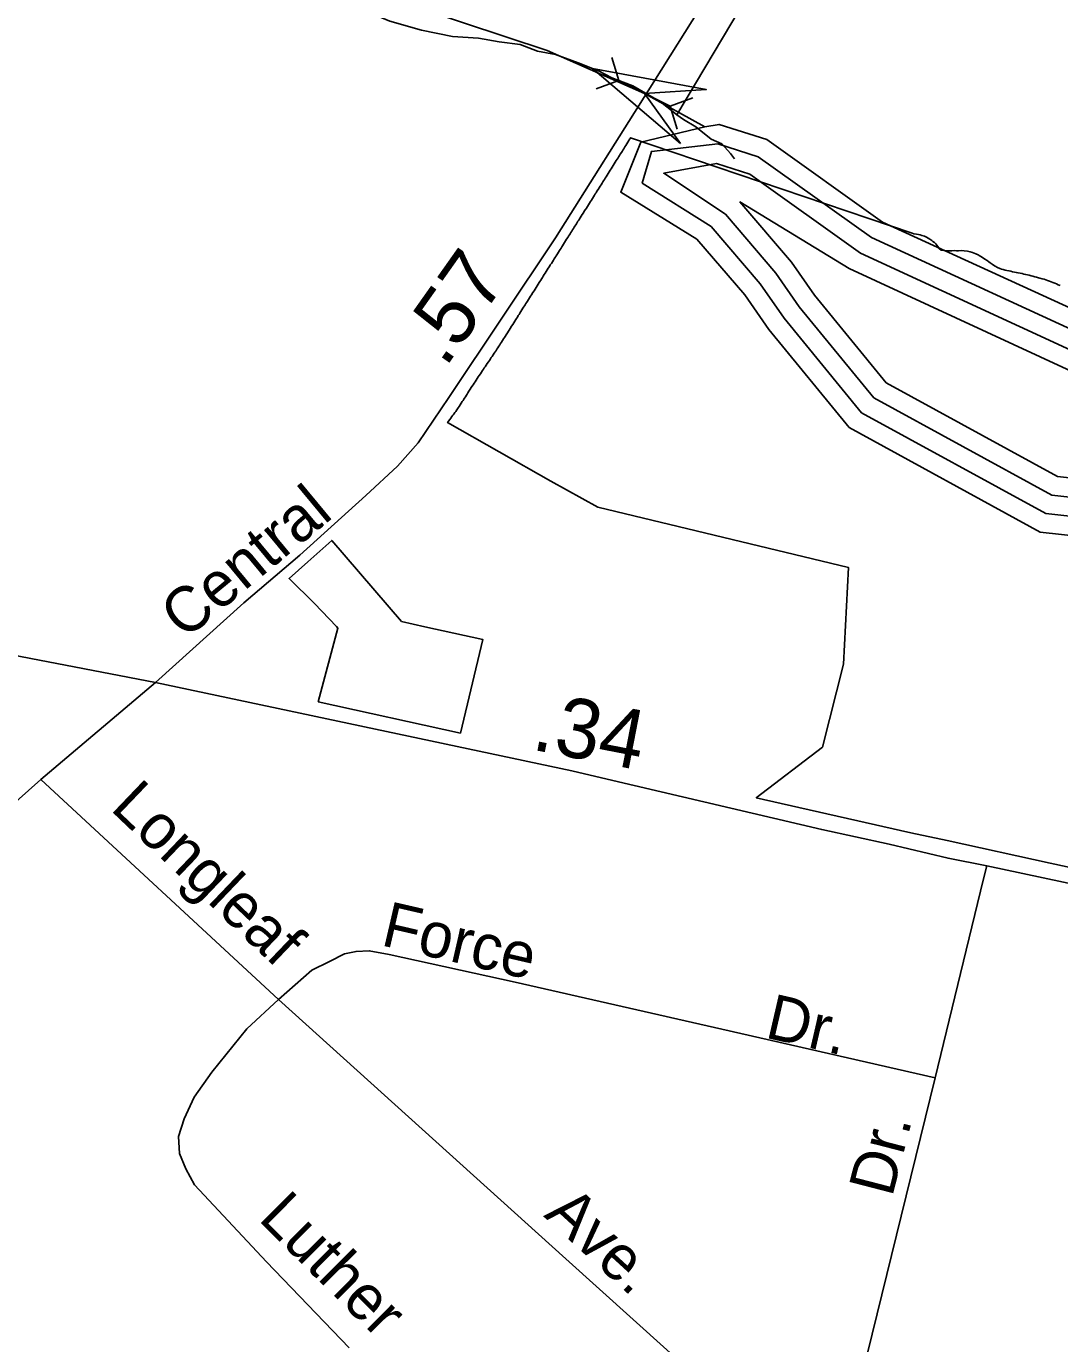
# Model space of a CAD drawing. Extents: x 2206922 to 2357709, y 510027 to 673830.
# Drawn here: x 2325457 to 2327632, y 595941 to 598716 of the extents above; entities that cross this region are included whole.
import ezdxf

# ---------------------------------------------------------------- set-up
doc = ezdxf.new("R2010")
doc.units = 0
for name, color, linetype in [('Exist Boundary Political City Limit New', 7, 'Continuous'), ('Exist Hydrographic Buffer Line', 7, 'Continuous'), ('Exist Hydrographic Creek Single Shore', 7, 'Continuous'), ('Exist Hydrographic Lake Shore', 7, 'Continuous'), ('Exist Hydrographic Misc Water Feature', 7, 'Continuous'), ('Exist Road Non-System Type 51', 7, 'Continuous'), ('Exist Road Non-System Type 51 Label', 7, 'Continuous'), ('Exist Road Secondary Mileage Hundredths English Label', 7, 'Continuous'), ('Exist Road Secondary Structure Pipe Attributed CELL', 7, 'Continuous'), ('Exist Road Secondary Structure Pipe CELL', 7, 'Continuous'), ('Exist Road Secondary Type 51 Attributed', 7, 'Continuous'), ('Exist Road Secondary Type 51 Label', 7, 'Continuous'), ('Map Preparation Boundary City Limit Buffer Line', 7, 'Continuous')]:
    doc.layers.add(name, color=color, linetype=linetype)

msp = doc.modelspace()

# ---------------------------------------------------------------- linework, layer by layer
at = {"layer": 'Exist Boundary Political City Limit New'}
for points in [[(2327483.2, 598220.2), (2327479.8, 598222.6), (2327475.2, 598225.9), (2327470, 598229.2), (2327466.8, 598231.3), (2327463.2, 598233.4), (2327460.8, 598234.9), (2327456.2, 598236.9), (2327452.8, 598238.3), (2327449, 598239.7), (2327444.2, 598241.2), (2327441.2, 598241.8), (2327438.2, 598242.2), (2327431.2, 598243.1), (2327425.5, 598243.6), (2327419.5, 598243.5), (2327415.2, 598243.3), (2327410.8, 598243.8), (2327405.8, 598243), (2327401.2, 598243), (2327397.2, 598242.9), (2327391.2, 598243.2), (2327386.8, 598244.8), (2327383.2, 598244.9), (2327378.8, 598247.9), (2327376.2, 598252.4), (2327374.2, 598254.9), (2327371.8, 598257.9), (2327368.8, 598260.5), (2327365.8, 598263.1), (2327363.2, 598265.2), (2327359.2, 598267.8), (2327355.5, 598269.8), (2327352, 598271.8), (2327347.8, 598273.9), (2327344.8, 598275), (2327342, 598275.8), (2327339, 598276.6), (2327335.2, 598277.5), (2327331.2, 598278.3), (2327325.2, 598279.3), (2327322, 598280.2), (2326729.2, 598481.5), (2326727.8, 598478.8), (2326727.2, 598478.3), (2326725.8, 598475.7), (2326723.5, 598472.2), (2326721.5, 598468.8), (2326719.2, 598465.4), (2326717.2, 598462.1), (2326715, 598458.4), (2326713, 598455.2), (2326711.2, 598452.8), (2326709.8, 598450.2), (2326707.5, 598446.8), (2326706, 598444.2), (2326704.5, 598441.7), (2326702.8, 598439.2), (2326701.2, 598436.6), (2326699, 598433.2), (2326697, 598429.9), (2326695, 598426.8), (2326692.8, 598423.1), (2326690.5, 598419.8), (2326688.5, 598416.3), (2326686.2, 598412.9), (2326684, 598409.4), (2326682, 598406.2), (2326680, 598402.8), (2326677.8, 598399.4), (2326675.8, 598396), (2326674, 598393.4), (2326672.5, 598390.9), (2326670.8, 598388.4), (2326669.2, 598385.8), (2326667, 598382.5), (2326665, 598379.2), (2326662.8, 598375.6), (2326660.8, 598372.4), (2326658.5, 598368.8), (2326656.5, 598365.6), (2326654.8, 598363), (2326653.2, 598360.5), (2326651.2, 598357.1), (2326649, 598353.8), (2326646.8, 598350.3), (2326644.5, 598346.8), (2326642.5, 598343.6), (2326640.5, 598340.2), (2326638.2, 598336.8), (2326636.2, 598333.4), (2326634.2, 598330.3), (2326631.8, 598326.6), (2326629.8, 598323.2), (2326627.5, 598319.9), (2326625.5, 598316.5), (2326622.8, 598312.4), (2326620, 598308.1)], [(2326620, 598308.1), (2326618.5, 598305.5), (2326617, 598303), (2326615.2, 598300.4), (2326613.8, 598297.9), (2326612, 598295.4), (2326610.5, 598292.8), (2326609, 598290.2), (2326607.2, 598287.8), (2326605.2, 598284.4), (2326603.5, 598281.8), (2326602, 598279.3), (2326600.5, 598276.8), (2326598.8, 598274.2), (2326596.8, 598271), (2326594.5, 598267.5), (2326592.5, 598264.1), (2326590.2, 598260.7), (2326588, 598257.3), (2326586, 598253.9), (2326584.2, 598251.4), (2326582.8, 598248.9), (2326581.2, 598246.3), (2326579.5, 598243.6), (2326577.5, 598240.4), (2326575.2, 598237.1), (2326572.5, 598232.8), (2326572, 598231.9), (2326571.5, 598231.1), (2326570, 598228.6), (2326568.2, 598226.1), (2326566.8, 598223.5), (2326564.5, 598220.1), (2326562.5, 598216.8), (2326560.2, 598213.5), (2326558.2, 598210), (2326556, 598206.7), (2326553.8, 598203.1), (2326551.8, 598199.9), (2326549.5, 598196.5), (2326547.5, 598193.1), (2326545.2, 598189.7), (2326543.8, 598187.2), (2326542.2, 598184.8), (2326540, 598181.2), (2326538.2, 598178.8), (2326536.8, 598176.2), (2326534.5, 598172.8), (2326532.5, 598169.3), (2326530.2, 598166.1), (2326528.2, 598162.7), (2326526, 598159.3), (2326523.5, 598155.1), (2326520.8, 598150.8), (2326518.5, 598147.4), (2326516.5, 598144.1), (2326514.2, 598140.7), (2326512.2, 598137.5), (2326510.5, 598134.8), (2326509, 598132.2), (2326507.5, 598129.7), (2326505.8, 598127.2), (2326504, 598124.5), (2326502.5, 598122.1), (2326500.2, 598118.7), (2326498.2, 598115.4), (2326496.2, 598112), (2326494.5, 598109.4), (2326492.8, 598106.8), (2326490.8, 598103.5), (2326489.2, 598100.9), (2326487.5, 598098.4), (2326485.5, 598095), (2326483.2, 598091.7), (2326481.2, 598088.3), (2326478.5, 598084.2), (2326475.8, 598079.8), (2326473.8, 598076.4), (2326472, 598073.9), (2326470, 598070.7), (2326467.2, 598066.3), (2326465.2, 598062.9), (2326463.5, 598060.4), (2326462, 598057.9), (2326459.8, 598054.6), (2326457.8, 598051.1), (2326455.5, 598047.7), (2326453.8, 598044.9), (2326452, 598042.3), (2326449.8, 598039), (2326447.5, 598035.8), (2326445.2, 598032.2), (2326444.8, 598031.4), (2326444.2, 598030.6), (2326442, 598027.4), (2326439.8, 598024.2), (2326437.5, 598020.8), (2326435.8, 598018.3), (2326434.2, 598015.8), (2326432, 598012.5)], [(2327633.5, 598170.1), (2327629.2, 598171.9), (2327625.5, 598173.5), (2327622, 598175.1), (2327618.2, 598176.6), (2327614.5, 598178.2), (2327610.8, 598179.5), (2327607, 598180.8), (2327603.2, 598182.2), (2327599.8, 598183.2), (2327595.8, 598184.4), (2327591, 598185.7), (2327588, 598186.6), (2327583.5, 598187.8), (2327580.2, 598188.7), (2327576.2, 598189.8), (2327572.5, 598190.8), (2327568.5, 598191.8), (2327564.8, 598192.6), (2327560.8, 598193.6), (2327556.8, 598194.4), (2327553.5, 598195.2), (2327549, 598196.1), (2327545, 598196.8), (2327541.2, 598197.6), (2327537.2, 598198.4), (2327533.2, 598199.2), (2327529.5, 598200.1), (2327526, 598200.8), (2327521, 598201.9), (2327517.8, 598202.8), (2327513.8, 598203.8), (2327510, 598204.8), (2327506.2, 598205.9), (2327501.8, 598208.1), (2327496.5, 598211.2), (2327493, 598213.2), (2327490.5, 598214.9), (2327486.5, 598217.8), (2327483.2, 598220.2)], [(2326432, 598012.5), (2326429.8, 598009.2), (2326427.2, 598005.6)], [(2326427.2, 598005.6), (2326425.2, 598002.6), (2326423, 597999.2), (2326421.2, 597996.8), (2326419.8, 597994.2), (2326417.5, 597990.9), (2326415.2, 597987.6), (2326413, 597984.2), (2326410.8, 597980.9), (2326408.5, 597977.6), (2326406.2, 597974.3), (2326404.2, 597971), (2326401.8, 597967.4), (2326399.8, 597964.5), (2326397.5, 597960.9), (2326395.2, 597957.6), (2326393.8, 597955.1), (2326391.5, 597951.8), (2326389, 597947.4), (2326386.8, 597944.1), (2326385.2, 597941.6), (2326383.5, 597939), (2326381.5, 597935.6), (2326379.8, 597933.1), (2326378.2, 597930.6), (2326376.5, 597928.1), (2326375, 597925.6), (2326372.8, 597922.2), (2326370.5, 597918.9), (2326368.2, 597915.6), (2326366, 597912.2), (2326363.2, 597908.1), (2326361, 597905), (2326359.2, 597902.4), (2326357, 597899.3), (2326355.2, 597896.7), (2326353.2, 597894), (2326351, 597891), (2326348.8, 597887.7), (2326346.2, 597884.6), (2326344, 597881.4), (2326561.5, 597757.9), (2326660.2, 597703.4), (2327187.8, 597576.2), (2327177.2, 597372.8), (2327133, 597197.7), (2326993.8, 597091.1), (2327083.2, 597070.6), (2327186.2, 597047.2), (2327319.5, 597017.5), (2327395.5, 597001), (2327612.5, 596953.4), (2327709.8, 596932.2)], [(2326071.8, 597293), (2326113, 597448.2), (2326110, 597451.7), (2326064, 597500), (2326010.2, 597553.2), (2326050, 597587.9), (2326100.2, 597633), (2326247.2, 597462.1), (2326296, 597451.4), (2326418, 597424.6), (2326371, 597227.2), (2326071.8, 597293)]]:
    msp.add_lwpolyline(points, dxfattribs=at)
at = {"layer": 'Exist Hydrographic Buffer Line'}
for points in [[(2327876.1, 597659.7), (2327603.6, 597689.7), (2327215.4, 597902.1), (2327052.4, 598101.4), (2327002.2, 598173.5), (2326898.6, 598294.2), (2326753.7, 598385.8), (2326773.2, 598452.7), (2326913, 598468.3), (2326998.1, 598441.3), (2327236.2, 598271), (2327736.7, 598041), (2328045.1, 597974.9), (2328605.7, 598006.2), (2329044.5, 598120.1), (2329557.1, 598323.3), (2329691.7, 598323.1), (2329718.9, 598234.2), (2329746, 598032.9), (2329707.7, 597843.9), (2329688, 597789), (2329618.7, 597723.2), (2329559, 597704.8), (2327876.1, 597659.7)], [(2327877.8, 597699.7), (2327615.9, 597728.6), (2327241.5, 597933.5), (2327084.4, 598125.5), (2327035.2, 598196.3), (2326929.2, 598320.2), (2326799.2, 598406.7), (2326910.1, 598427.2), (2326980, 598405), (2327213, 598238.5), (2327720.1, 598004.6), (2328036.9, 597935.8), (2328608.2, 597966.2), (2329054.8, 598081.4), (2329564.7, 598283.3), (2329676.3, 598283.2), (2329679.4, 598227.9), (2329705.4, 598034.3), (2329669.1, 597854.7), (2329653.7, 597811.4), (2329597.9, 597758.7), (2329552.4, 597744.7), (2327877.8, 597699.7)], [(2327879.4, 597739.8), (2327628.2, 597767.5), (2327267.3, 597964.8), (2327116.2, 598149.6), (2327067.8, 598219.2), (2326959.3, 598346.3), (2327189.6, 598206), (2327703.5, 597968.2), (2328028.7, 597896.6), (2328610.4, 597926.3), (2329064.6, 598042.6), (2329572.5, 598243.3), (2329635.9, 598243.1), (2329665, 598035.6), (2329630.3, 597865.5), (2329577.2, 597794.1), (2327879.4, 597739.8)]]:
    msp.add_lwpolyline(points, dxfattribs=at)
at = {"layer": 'Exist Hydrographic Creek Single Shore'}
msp.add_lwpolyline([(2326885.5, 598504.4), (2326758.8, 598574.9), (2326553.6, 598665.4), (2326288.4, 598753.2), (2325711.4, 598920.2), (2325385.4, 599067.9)], dxfattribs=at)
at = {"layer": 'Exist Hydrographic Lake Shore'}
for points in [[(2329786.4, 598031.6), (2329758.5, 598240.5), (2329741.5, 598331.7), (2329707.4, 598363.1), (2329549.4, 598363.3), (2329034.5, 598158.7), (2328603.4, 598046.1), (2328053.5, 598014.1), (2327753.5, 598077.4), (2327259.3, 598303.5), (2327016.3, 598477.5), (2326915.5, 598509.5), (2326885.5, 598504.4)], [(2329786.4, 598031.6), (2329746.4, 597833.1), (2329722.4, 597766.4), (2329639.4, 597687.7), (2329565.3, 597664.9), (2327874.5, 597619.6), (2327591.5, 597650.8), (2327189.4, 597870.8), (2327020.4, 598077.3), (2326969.4, 598150.7), (2326868.5, 598268.1), (2326708.4, 598366.6), (2326750.7, 598472.2), (2326885.5, 598504.4)]]:
    msp.add_lwpolyline(points, dxfattribs=at)
at = {"layer": 'Exist Hydrographic Misc Water Feature'}
for points in [[(2328154.8, 599347.3), (2327730.9, 599203), (2327300.3, 599072.4), (2327156.4, 599090.8), (2326981.5, 598791), (2326826.7, 598529.7)], [(2326160.7, 598746.3), (2326180.3, 598744.5), (2326222.4, 598726.9), (2326289, 598707.9), (2326354.6, 598694.4), (2326409, 598691.1), (2326452.9, 598683.6), (2326496.9, 598677.9), (2326533.2, 598664.2), (2326571.2, 598656.9), (2326619.2, 598639.2), (2326663.4, 598621.9), (2326689.7, 598607.9), (2326734, 598590.7), (2326792.2, 598557.2), (2326822.2, 598533.5), (2326826.7, 598529.7)], [(2326826.7, 598529.7), (2326840.8, 598519.8), (2326866.7, 598504.2), (2326898.8, 598478.2), (2326921, 598468.8), (2326939.4, 598448.6), (2326947.7, 598436.8)]]:
    msp.add_lwpolyline(points, dxfattribs=at)
at = {"layer": 'Exist Road Non-System Type 51'}
for p, q in [((2325487.6, 597129.3), (2325988.1, 596666)), ((2327471.8, 596917.6), (2327479, 596947.4)), ((2327370.6, 596501.3), (2327471.8, 596917.6)), ((2327153, 595614.7), (2327370.6, 596501.3))]:
    msp.add_line(p, q, dxfattribs=at)
for points in [[(2327370.6, 596501.3), (2326921.5, 596603.2), (2326486.2, 596702.7), (2326221.3, 596760.6), (2326178.9, 596768.8), (2326151.2, 596767.2), (2326126.7, 596762.3), (2326095.7, 596746), (2326058.2, 596728), (2325988.1, 596666)], [(2325988.1, 596666), (2325921.3, 596604), (2325847.9, 596512.7), (2325810.4, 596460.5), (2325789.2, 596414.8), (2325777.8, 596377.3), (2325779.5, 596341.4), (2325792.8, 596309.5), (2325811.1, 596275.8), (2325962.9, 596113.5), (2326136.5, 595931.9)], [(2325988.1, 596666), (2326593, 596119.5), (2327153, 595614.7)]]:
    msp.add_lwpolyline(points, dxfattribs=at)
at = {"layer": 'Exist Road Secondary Structure Pipe Attributed CELL'}
msp.add_lwpolyline([(2326834.2, 598469), (2326648.7, 598627.3), (2326888.5, 598583), (2326758.8, 598574.9)], close=True, dxfattribs=at)
at = {"layer": 'Exist Road Secondary Structure Pipe CELL'}
for p, q in [((2326689.9, 598650.5), (2326704.7, 598601.9)), ((2326657, 598584.6), (2326704.7, 598601.9)), ((2326704.7, 598601.9), (2326812.8, 598547.8)), ((2326860.5, 598565.2), (2326812.8, 598547.8)), ((2326827.6, 598499.2), (2326812.8, 598547.8))]:
    msp.add_line(p, q, dxfattribs=at)
at = {"layer": 'Exist Road Secondary Type 51 Attributed'}
for points in [[(2325729, 597334), (2325915.3, 597501.4), (2326033.1, 597602.2), (2326171.8, 597727.7), (2326238.3, 597789.5), (2326282, 597838.9), (2326346.6, 597934), (2326570.9, 598270.6), (2326778, 598599.5), (2327008, 598966.5), (2327169.5, 599253.7), (2327217, 599371.6), (2327262.6, 599516.1), (2327289.2, 599632.1), (2327302.5, 599698.6), (2327312, 599759.5), (2327342.4, 600000), (2327405.8, 600533.6), (2327407.6, 600551.2), (2327534.4, 601799.8)], [(2321872.6, 598168.2), (2322598.5, 597983.7), (2322640.3, 597973.6), (2322845.6, 597922.3), (2323534.8, 597764.4), (2323656.4, 597736.5), (2324274.6, 597614.2), (2325729, 597334)], [(2323039.8, 594779.4), (2323118.1, 594846.3), (2323191.4, 594913.2), (2323274.6, 594991.5), (2323315.3, 595024.1), (2323351.2, 595060), (2323378.9, 595087.8), (2323409.9, 595120.4), (2323855, 595552.7), (2324131.3, 595835.7), (2324411.7, 596111.4), (2324460.6, 596150.5), (2324554.4, 596243.1), (2324947.9, 596636.9), (2325101.3, 596786.7), (2325252.9, 596920.5), (2325487.6, 597129.3), (2325729, 597334)], [(2325729, 597334), (2326056.7, 597264.5), (2326066.3, 597262.4), (2326605.2, 597148.1), (2326692.1, 597127.6), (2327131.8, 597024.1), (2327273.6, 596993.1), (2327397.5, 596963.7), (2327479, 596947.4), (2327673.3, 596906.5), (2327925.3, 596850.7)]]:
    msp.add_lwpolyline(points, dxfattribs=at)
at = {"layer": 'Map Preparation Boundary City Limit Buffer Line'}
for points in [[(2327483.2, 598220.2), (2327479.8, 598222.6), (2327475.2, 598225.9), (2327470, 598229.2), (2327466.8, 598231.3), (2327463.2, 598233.4), (2327460.8, 598234.9), (2327456.2, 598236.9), (2327452.8, 598238.3), (2327449, 598239.7), (2327444.2, 598241.2), (2327441.2, 598241.8), (2327438.2, 598242.2), (2327431.2, 598243.1), (2327425.5, 598243.6), (2327419.5, 598243.5), (2327415.2, 598243.3), (2327410.8, 598243.8), (2327405.8, 598243), (2327401.2, 598243), (2327397.2, 598242.9), (2327391.2, 598243.2), (2327386.8, 598244.8), (2327383.2, 598244.9), (2327378.8, 598247.9), (2327376.2, 598252.4), (2327374.2, 598254.9), (2327371.8, 598257.9), (2327368.8, 598260.5), (2327365.8, 598263.1), (2327363.2, 598265.2), (2327359.2, 598267.8), (2327355.5, 598269.8), (2327352, 598271.8), (2327347.8, 598273.9), (2327344.8, 598275), (2327342, 598275.8), (2327339, 598276.6), (2327335.2, 598277.5), (2327331.2, 598278.3), (2327325.2, 598279.3), (2327322, 598280.2), (2326729.2, 598481.5), (2326727.8, 598478.8), (2326727.2, 598478.3), (2326725.8, 598475.7), (2326723.5, 598472.2), (2326721.5, 598468.8), (2326719.2, 598465.4), (2326717.2, 598462.1), (2326715, 598458.4), (2326713, 598455.2), (2326711.2, 598452.8), (2326709.8, 598450.2), (2326707.5, 598446.8), (2326706, 598444.2), (2326704.5, 598441.7), (2326702.8, 598439.2), (2326701.2, 598436.6), (2326699, 598433.2), (2326697, 598429.9), (2326695, 598426.8), (2326692.8, 598423.1), (2326690.5, 598419.8), (2326688.5, 598416.3), (2326686.2, 598412.9), (2326684, 598409.4), (2326682, 598406.2), (2326680, 598402.8), (2326677.8, 598399.4), (2326675.8, 598396), (2326674, 598393.4), (2326672.5, 598390.9), (2326670.8, 598388.4), (2326669.2, 598385.8), (2326667, 598382.5), (2326665, 598379.2), (2326662.8, 598375.6), (2326660.8, 598372.4), (2326658.5, 598368.8), (2326656.5, 598365.6), (2326654.8, 598363), (2326653.2, 598360.5), (2326651.2, 598357.1), (2326649, 598353.8), (2326646.8, 598350.3), (2326644.5, 598346.8), (2326642.5, 598343.6), (2326640.5, 598340.2), (2326638.2, 598336.8), (2326636.2, 598333.4), (2326634.2, 598330.3), (2326631.8, 598326.6), (2326629.8, 598323.2), (2326627.5, 598319.9), (2326625.5, 598316.5), (2326622.8, 598312.4), (2326620, 598308.1)], [(2326620, 598308.1), (2326618.5, 598305.5), (2326617, 598303), (2326615.2, 598300.4), (2326613.8, 598297.9), (2326612, 598295.4), (2326610.5, 598292.8), (2326609, 598290.2), (2326607.2, 598287.8), (2326605.2, 598284.4), (2326603.5, 598281.8), (2326602, 598279.3), (2326600.5, 598276.8), (2326598.8, 598274.2), (2326596.8, 598271), (2326594.5, 598267.5), (2326592.5, 598264.1), (2326590.2, 598260.7), (2326588, 598257.3), (2326586, 598253.9), (2326584.2, 598251.4), (2326582.8, 598248.9), (2326581.2, 598246.3), (2326579.5, 598243.6), (2326577.5, 598240.4), (2326575.2, 598237.1), (2326572.5, 598232.8), (2326572, 598231.9), (2326571.5, 598231.1), (2326570, 598228.6), (2326568.2, 598226.1), (2326566.8, 598223.5), (2326564.5, 598220.1), (2326562.5, 598216.8), (2326560.2, 598213.5), (2326558.2, 598210), (2326556, 598206.7), (2326553.8, 598203.1), (2326551.8, 598199.9), (2326549.5, 598196.5), (2326547.5, 598193.1), (2326545.2, 598189.7), (2326543.8, 598187.2), (2326542.2, 598184.8), (2326540, 598181.2), (2326538.2, 598178.8), (2326536.8, 598176.2), (2326534.5, 598172.8), (2326532.5, 598169.3), (2326530.2, 598166.1), (2326528.2, 598162.7), (2326526, 598159.3), (2326523.5, 598155.1), (2326520.8, 598150.8), (2326518.5, 598147.4), (2326516.5, 598144.1), (2326514.2, 598140.7), (2326512.2, 598137.5), (2326510.5, 598134.8), (2326509, 598132.2), (2326507.5, 598129.7), (2326505.8, 598127.2), (2326504, 598124.5), (2326502.5, 598122.1), (2326500.2, 598118.7), (2326498.2, 598115.4), (2326496.2, 598112), (2326494.5, 598109.4), (2326492.8, 598106.8), (2326490.8, 598103.5), (2326489.2, 598100.9), (2326487.5, 598098.4), (2326485.5, 598095), (2326483.2, 598091.7), (2326481.2, 598088.3), (2326478.5, 598084.2), (2326475.8, 598079.8), (2326473.8, 598076.4), (2326472, 598073.9), (2326470, 598070.7), (2326467.2, 598066.3), (2326465.2, 598062.9), (2326463.5, 598060.4), (2326462, 598057.9), (2326459.8, 598054.6), (2326457.8, 598051.1), (2326455.5, 598047.7), (2326453.8, 598044.9), (2326452, 598042.3), (2326449.8, 598039), (2326447.5, 598035.8), (2326445.2, 598032.2), (2326444.8, 598031.4), (2326444.2, 598030.6), (2326442, 598027.4), (2326439.8, 598024.2), (2326437.5, 598020.8), (2326435.8, 598018.3), (2326434.2, 598015.8), (2326432, 598012.5)], [(2327633.5, 598170.1), (2327629.2, 598171.9), (2327625.5, 598173.5), (2327622, 598175.1), (2327618.2, 598176.6), (2327614.5, 598178.2), (2327610.8, 598179.5), (2327607, 598180.8), (2327603.2, 598182.2), (2327599.8, 598183.2), (2327595.8, 598184.4), (2327591, 598185.7), (2327588, 598186.6), (2327583.5, 598187.8), (2327580.2, 598188.7), (2327576.2, 598189.8), (2327572.5, 598190.8), (2327568.5, 598191.8), (2327564.8, 598192.6), (2327560.8, 598193.6), (2327556.8, 598194.4), (2327553.5, 598195.2), (2327549, 598196.1), (2327545, 598196.8), (2327541.2, 598197.6), (2327537.2, 598198.4), (2327533.2, 598199.2), (2327529.5, 598200.1), (2327526, 598200.8), (2327521, 598201.9), (2327517.8, 598202.8), (2327513.8, 598203.8), (2327510, 598204.8), (2327506.2, 598205.9), (2327501.8, 598208.1), (2327496.5, 598211.2), (2327493, 598213.2), (2327490.5, 598214.9), (2327486.5, 598217.8), (2327483.2, 598220.2)], [(2326432, 598012.5), (2326429.8, 598009.2), (2326427.2, 598005.6)], [(2326427.2, 598005.6), (2326425.2, 598002.6), (2326423, 597999.2), (2326421.2, 597996.8), (2326419.8, 597994.2), (2326417.5, 597990.9), (2326415.2, 597987.6), (2326413, 597984.2), (2326410.8, 597980.9), (2326408.5, 597977.6), (2326406.2, 597974.3), (2326404.2, 597971), (2326401.8, 597967.4), (2326399.8, 597964.5), (2326397.5, 597960.9), (2326395.2, 597957.6), (2326393.8, 597955.1), (2326391.5, 597951.8), (2326389, 597947.4), (2326386.8, 597944.1), (2326385.2, 597941.6), (2326383.5, 597939), (2326381.5, 597935.6), (2326379.8, 597933.1), (2326378.2, 597930.6), (2326376.5, 597928.1), (2326375, 597925.6), (2326372.8, 597922.2), (2326370.5, 597918.9), (2326368.2, 597915.6), (2326366, 597912.2), (2326363.2, 597908.1), (2326361, 597905), (2326359.2, 597902.4), (2326357, 597899.3), (2326355.2, 597896.7), (2326353.2, 597894), (2326351, 597891), (2326348.8, 597887.7), (2326346.2, 597884.6), (2326344, 597881.4), (2326561.5, 597757.9), (2326660.2, 597703.4), (2327187.8, 597576.2), (2327177.2, 597372.8), (2327133, 597197.7), (2326993.8, 597091.1), (2327083.2, 597070.6), (2327186.2, 597047.2), (2327319.5, 597017.5), (2327395.5, 597001), (2327612.5, 596953.4), (2327709.8, 596932.2)], [(2326071.8, 597293), (2326113, 597448.2), (2326110, 597451.7), (2326064, 597500), (2326010.2, 597553.2), (2326050, 597587.9), (2326100.2, 597633), (2326247.2, 597462.1), (2326296, 597451.4), (2326418, 597424.6), (2326371, 597227.2), (2326071.8, 597293)]]:
    msp.add_lwpolyline(points, dxfattribs=at)

# ---------------------------------------------------------------- texts
at = {"layer": 'Exist Road Non-System Type 51 Label'}
msp.add_text('Longleaf', height=95, rotation=316.3312, dxfattribs=at).set_placement((2325631.8, 597066.8))
at = {"layer": 'Exist Road Secondary Mileage Hundredths English Label'}
for s, rotation, p in [('.57', 54.7899, (2326339, 597995)), ('.34', 349.0342, (2326518.1, 597193.1))]:
    msp.add_text(s, height=125, rotation=rotation, dxfattribs=at).set_placement(p)
at = {"layer": 'Exist Road Secondary Type 51 Label'}
for s, rotation, p in [('Central', 39.6123, (2325790.5, 597422.2)), ('Force', 346.9738, (2326201.1, 596780.8)), ('Dr.', 346.9738, (2327009.8, 596586.3)), ('Dr.', 75.4711, (2327279.5, 596247.8)), ('Luther', 315.068, (2325943.3, 596202.6)), ('Ave.', 317.5136, (2326544.7, 596209.8))]:
    msp.add_text(s, height=95, rotation=rotation, dxfattribs=at).set_placement(p)

doc.saveas('drawing.dxf')
